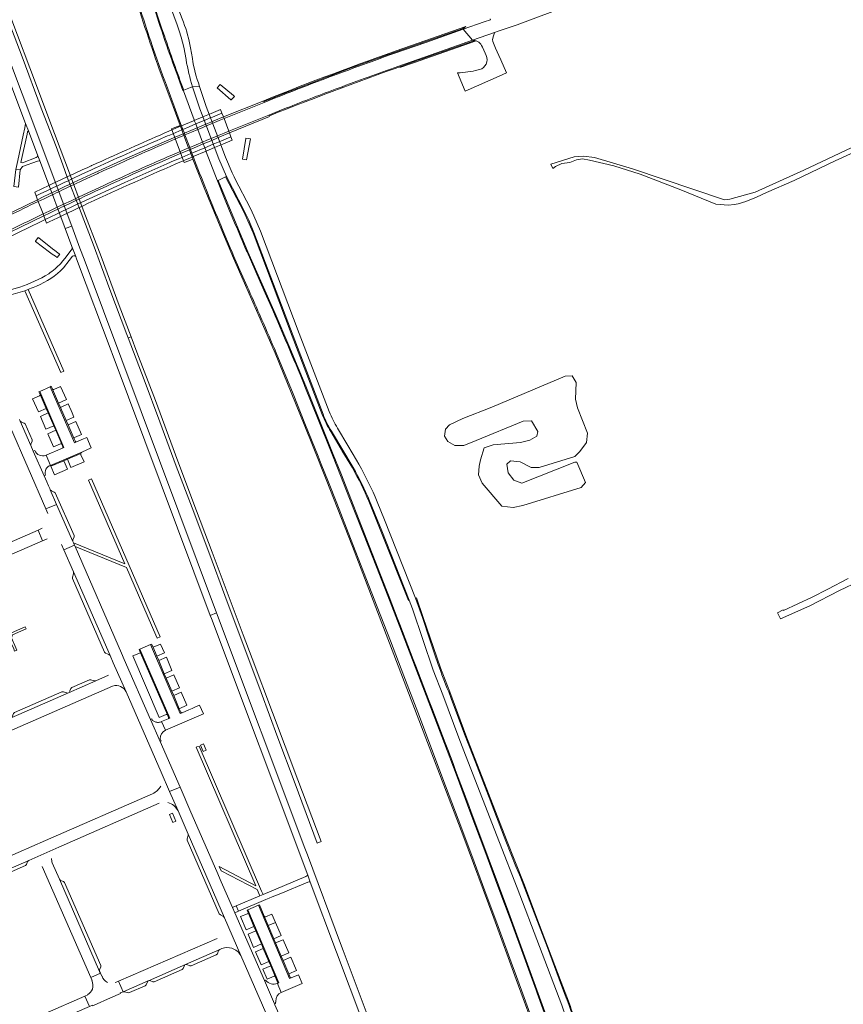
# Model space of a CAD drawing. Header units: metres. Extents: x 166325 to 190320, y 381923 to 404576.
# Tile 343 of 656: x 175560 to 175992, y 388177 to 388693. Entities that reach past the tile are written whole.
import ezdxf

# ---------------------------------------------------------------- set-up
doc = ezdxf.new("R2010")
doc.units = ezdxf.units.M
for name, color, linetype, lineweight in [('B-WE-OG-WATER_MEER-GV', 8, 'Continuous', 18), ('B-WE-VH-VERHARDING_ASFALT-GV', 8, 'Continuous', 18), ('B-WE-VH-VERHARDING_BETON-GV', 8, 'Continuous', 18), ('B-WE-VH-VERHARDING_BETONSTRAATSTEEN-GV', 8, 'Continuous', 18), ('B-WE-VH-VERHARDING_FUNDERING_ZAND-GV', 8, 'Continuous', 18), ('B-WE-VH-VERHARDING_GESLOTEN-GV', 8, 'Continuous', 18), ('B-WE-VH-VERHARDING_STRAATBAKSTEEN-GV', 8, 'Continuous', 18)]:
    doc.layers.add(name, color=color, linetype=linetype, lineweight=lineweight)

msp = doc.modelspace()

# ---------------------------------------------------------------- linework, layer by layer
at = {"layer": 'B-WE-OG-WATER_MEER-GV', "flags": 128}
msp.add_lwpolyline([(175857.062, 388471.479), (175857.629, 388476.368), (175852.456, 388489.618), (175851.393, 388494.153), (175851.677, 388503.009), (175849.551, 388506.41), (175845.938, 388506.269), (175807.393, 388489.972), (175792.301, 388483.95), (175785.216, 388480.69), (175783.232, 388478.494), (175782.665, 388474.739), (175784.436, 388471.975), (175788.05, 388469.921), (175792.726, 388469.921), (175799.316, 388472.471), (175823.831, 388482.674), (175828.224, 388482.745), (175831.554, 388477.148), (175831.058, 388474.739), (175827.374, 388472.613), (175822.556, 388471.479), (175808.243, 388470.275), (175803.425, 388468.716), (175801.512, 388462.339), (175800.731, 388458.949), (175800.516, 388454.483), (175802.433, 388450.011), (175812.778, 388437.966), (175818.588, 388437.399), (175823.76, 388438.32), (175854.298, 388447.814), (175856.637, 388450.365), (175852.031, 388461.064), (175851.087, 388461.035), (175823.264, 388450.152), (175818.942, 388451.64), (175815.966, 388455.537), (175815.258, 388460.072), (175817.171, 388461.772), (175822.343, 388461.206), (175828.082, 388458.262), (175832.204, 388458.305), (175850.968, 388464.111), (175853.59, 388466.732)], close=True, dxfattribs=at)
at = {"layer": 'B-WE-VH-VERHARDING_ASFALT-GV', "flags": 128}
for points in [[(175508.218, 388795.05), (175487.777, 388849.533), (175484.147, 388848.17), (175488.813, 388835.768), (175490.007, 388832.593), (175562.883, 388638.893), (175564.349, 388634.995), (175569.264, 388621.934), (175570.262, 388619.281), (175573.223, 388611.41), (175583.647, 388583.703), (175587.037, 388584.974)], [(175563.597, 388633.378), (175563.851, 388634.554), (175564.349, 388634.995), (175562.883, 388638.893), (175562.416, 388636.702), (175561.563, 388632.703), (175558.744, 388619.475), (175557.741, 388614.771), (175560.095, 388614.51), (175561.245, 388616.275), (175569.133, 388619.065), (175569.996, 388619.37), (175570.262, 388619.281), (175569.264, 388621.934), (175568.967, 388621.334), (175568.383, 388621.097), (175561.191, 388618.178), (175560.371, 388618.468)], [(175593.518, 388567.691), (175591.39, 388573.371), (175587.037, 388584.974), (175583.647, 388583.703), (175587.168, 388574.343), (175589.13, 388569.117), (175589.437, 388568.297), (175590.138, 388566.425), (175607.702, 388519.548), (175608.25, 388518.087), (175659.762, 388380.605), (175663.083, 388382.015)], [(175575.804, 388500.702), (175570.241, 388498.22), (175582.993, 388468.835), (175582.141, 388468.475), (175582.131, 388468.471), (175578.533, 388466.902), (175576.975, 388466.223), (175576.526, 388466.027), (175573.566, 388464.736), (175575.905, 388459.423), (175592.285, 388466.42), (175597.326, 388468.574), (175594.952, 388474.078), (175593.225, 388473.321), (175589.578, 388471.724), (175588.561, 388471.306)], [(175586.739, 388488.186), (175585.219, 388491.669), (175581.154, 388489.888), (175584.153, 388483.034), (175588.209, 388484.817), (175587.259, 388486.995)], [(175574.684, 388486.953), (175570.598, 388485.143), (175573.553, 388478.351), (175577.659, 388480.125)], [(175582.934, 388461.862), (175576.105, 388458.949), (175577.979, 388454.499), (175584.767, 388457.468)], [(175587.958, 388418.746), (175588.461, 388417.596), (175588.827, 388416.756), (175615.785, 388405.736), (175631.205, 388370.328), (175631.904, 388368.724), (175633.497, 388369.454), (175597.373, 388452.386), (175595.792, 388451.643), (175614.89, 388407.774)], [(175504.884, 388390.696), (175518.952, 388396.856), (175571.812, 388419.899), (175569.388, 388425.385), (175403.918, 388353.18), (175400.559, 388351.711), (175402.906, 388346.211), (175403.78, 388346.598), (175444.821, 388364.535), (175459.96, 388371.117)], [(175614.654, 388357.55), (175613.213, 388360.823), (175588.827, 388416.756), (175588.461, 388417.596), (175582.926, 388415.063), (175588.01, 388403.5), (175607.152, 388359.536), (175608.762, 388355.839), (175615.652, 388340.486), (175634.009, 388298.283), (175638.271, 388288.154), (175643.885, 388290.53), (175633.455, 388314.445), (175628.378, 388326.085)], [(175663.083, 388382.015), (175659.762, 388380.605), (175660.352, 388379.031), (175710.844, 388244.27), (175712.184, 388240.693), (175739.766, 388167.08), (175743.136, 388168.343), (175729.516, 388204.698), (175728.114, 388208.441), (175710.679, 388254.975), (175709.392, 388258.412)], [(175628.4, 388365.367), (175622.84, 388363.02), (175638.457, 388326.741), (175637.576, 388326.375), (175634.212, 388324.914), (175636.199, 388320.365), (175656.105, 388328.931), (175654.135, 388333.541), (175651.728, 388332.5), (175650.169, 388331.825), (175648.555, 388331.127), (175644.97, 388329.577), (175643.956, 388329.117)], [(175629.701, 388363.917), (175631.694, 388359.267), (175635.696, 388361.019), (175633.714, 388365.577)], [(175636.714, 388358.662), (175632.677, 388356.972), (175635.636, 388350.07), (175639.623, 388351.804)], [(175640.627, 388349.5), (175636.617, 388347.781), (175639.564, 388340.906), (175643.615, 388342.619)], [(175644.538, 388340.339), (175640.547, 388338.612), (175643.507, 388331.705), (175647.522, 388333.467)], [(175664.432, 388248.886), (175665.465, 388246.522), (175684.397, 388236.69), (175685.828, 388233.468), (175687.438, 388234.143), (175686.658, 388235.956), (175653.897, 388312.08), (175652.76, 388311.669), (175652.283, 388311.456), (175683.564, 388238.773)], [(175672.65, 388224.489), (175671.378, 388227.41), (175665.531, 388240.838), (175663.222, 388246.141), (175649.627, 388277.366), (175643.885, 388290.53), (175638.271, 388288.154), (175642.833, 388278.029), (175648.13, 388265.839), (175667.278, 388221.927), (175675.705, 388202.19), (175694.357, 388159.65), (175698.897, 388149.336), (175704.407, 388151.615), (175700.362, 388160.875), (175699.833, 388162.091), (175698.909, 388164.221), (175697.775, 388166.831), (175693.637, 388176.291), (175693.454, 388176.711), (175688.134, 388188.929)], [(175673.275, 388228.253), (175671.378, 388227.41), (175672.65, 388224.489), (175674.524, 388225.33)], [(175685.005, 388228.527), (175679.512, 388226.13), (175695.79, 388187.733), (175695.001, 388187.358), (175696.897, 388182.738), (175707.935, 388187.445), (175705.957, 388191.993), (175702.179, 388190.382), (175701.317, 388190.014)], [(175693.985, 388219.523), (175690.119, 388217.884), (175693.067, 388210.944), (175696.98, 388212.643)], [(175683.619, 388215.073), (175679.545, 388213.301), (175682.482, 388206.408), (175686.546, 388208.177)], [(175697.974, 388210.356), (175694.017, 388208.708), (175696.972, 388201.752), (175700.959, 388203.49)], [(175687.524, 388205.874), (175683.473, 388204.084), (175686.412, 388197.185), (175690.467, 388198.942)], [(175701.964, 388201.178), (175697.94, 388199.475), (175700.893, 388192.523), (175704.956, 388194.296)]]:
    msp.add_lwpolyline(points, close=True, dxfattribs=at)
for points in [[(175626.513, 388732.33), (175632.854, 388715.283), (175637.573, 388703.399), (175642.375, 388690.758), (175643.491, 388687.512), (175644.501, 388684.232), (175645.225, 388681.608), (175645.881, 388678.965), (175647.03, 388672.43)], [(175645.678, 388692.05), (175641.188, 388703.883), (175640.812, 388704.888), (175636.747, 388714.918)], [(175806.774, 388693.408), (175803.464, 388692.23), (175792.463, 388688.355), (175797.312, 388682.642), (175808.783, 388686.747), (175810.821, 388687.436), (175820.688, 388690.77), (175849.274, 388701.389)], [(175758.15, 388668.875), (175775.618, 388675.013), (175797.312, 388682.642), (175792.463, 388688.355), (175772.768, 388681.475), (175755.997, 388675.594)], [(175629.247, 388679.893), (175629.832, 388678.236), (175634.887, 388663.918), (175635.527, 388662.17), (175636.172, 388660.424), (175636.694, 388659.021), (175643.646, 388640.266), (175644.53, 388637.995), (175644.656, 388637.662), (175645.358, 388635.81), (175646.14, 388633.745), (175646.456, 388632.913), (175648.951, 388626.327), (175655.69, 388629.171), (175653.185, 388635.757), (175652.87, 388636.586), (175652.084, 388638.652), (175651.376, 388640.523), (175651.257, 388640.83), (175651.235, 388640.892), (175645.625, 388656.002), (175645.341, 388656.297), (175642.934, 388662.981), (175642.648, 388663.726)], [(175650.332, 388673.074), (175649.407, 388678.663)], [(175722.202, 388487.658), (175706.459, 388528.708), (175686.095, 388582.409), (175682.679, 388590.507), (175680.928, 388594.245), (175672.688, 388610.063), (175672.264, 388610.94), (175671.24, 388613.06), (175667.763, 388621.211), (175663.679, 388631.936), (175657.651, 388647.855), (175654.159, 388658.387), (175650.446, 388658.146), (175654.278, 388646.597), (175655.477, 388643.382), (175664.208, 388620.293), (175668.174, 388611.034), (175677.677, 388592.685), (175679.889, 388588.07), (175682.56, 388581.692), (175703.161, 388527.398), (175718.915, 388486.289)], [(175650.446, 388658.146), (175654.159, 388658.387)], [(175693.427, 388652.13), (175688.07, 388649.979), (175666.945, 388641.465), (175669.445, 388634.87), (175690.462, 388643.367), (175695.905, 388645.538), (175699.73, 388647.064)], [(175639.62, 388622.333), (175640.843, 388622.861), (175642.052, 388623.381), (175645.22, 388624.738), (175648.392, 388626.09), (175648.671, 388626.208), (175648.951, 388626.327), (175652.318, 388627.752), (175655.69, 388629.171), (175657.92, 388630.105), (175660.153, 388631.036), (175661.457, 388631.577), (175662.763, 388632.119), (175663.606, 388632.468), (175664.45, 388632.817), (175666.946, 388633.845), (175669.445, 388634.87), (175666.945, 388641.465), (175664.453, 388640.441), (175661.963, 388639.414), (175661.122, 388639.066), (175660.282, 388638.718), (175658.976, 388638.176), (175657.671, 388637.633), (175655.427, 388636.696), (175653.185, 388635.757), (175649.819, 388634.338), (175646.456, 388632.913), (175646.177, 388632.794), (175645.899, 388632.676), (175642.728, 388631.323), (175639.56, 388629.964), (175638.359, 388629.446), (175637.159, 388628.929)], [(175672.89, 388585.94), (175672.175, 388587.621), (175669.876, 388593.113), (175669.867, 388593.135), (175667.267, 388599.534), (175663.475, 388608.867), (175663.893, 388609.037), (175663.445, 388609.23), (175657.643, 388624.038), (175657.541, 388624.302), (175657.506, 388624.403), (175656.826, 388626.182), (175656.066, 388628.181), (175655.69, 388629.171), (175648.951, 388626.327), (175649.328, 388625.333), (175650.084, 388623.337), (175650.77, 388621.528), (175650.791, 388621.471), (175650.9, 388621.184), (175651.501, 388619.616)], [(175600.954, 388612.786), (175600.681, 388612.663), (175600.408, 388612.54), (175596.968, 388610.937), (175592.67, 388608.934), (175588.376, 388606.925), (175586.296, 388605.948), (175584.218, 388604.97), (175582.238, 388604.036), (175580.259, 388603.1), (175578.943, 388602.476), (175577.628, 388601.853), (175576.531, 388601.332), (175575.435, 388600.811), (175572.557, 388599.44), (175569.53, 388597.993), (175572.05, 388591.397), (175575.304, 388592.954), (175577.935, 388594.21), (175579.021, 388594.727), (175580.109, 388595.245), (175581.42, 388595.868), (175582.732, 388596.491), (175586.7, 388598.368), (175588.792, 388599.354), (175590.885, 388600.34), (175597.356, 388603.373), (175603.836, 388606.39)], [(175658.644, 388601.588), (175659.03, 388600.63)], [(175572.05, 388591.397), (175569.53, 388597.993)], [(175587.077, 388572.83), (175586.827, 388572.492), (175586.096, 388571.505), (175583.535, 388568.256), (175582.261, 388566.644), (175581.328, 388565.464)], [(175589.13, 388569.117), (175587.168, 388574.343)], [(175692.853, 388540.048), (175692.506, 388540.829), (175689.188, 388548.323), (175685.876, 388555.821), (175679.022, 388571.467), (175678.642, 388572.38)], [(175582.722, 388563.056), (175585.731, 388567.022)], [(175585.731, 388567.022), (175587.513, 388569.216)], [(175562.491, 388551.145), (175581.277, 388508.119), (175582.861, 388508.859), (175564.175, 388551.75)], [(175686.327, 388536.973), (175686.817, 388535.875)], [(175694.272, 388518.532), (175703.145, 388496.94), (175709.423, 388481.416), (175716.261, 388464.324), (175717.959, 388460.097), (175721.722, 388450.6), (175726.06, 388439.511), (175733.315, 388421.057), (175740.121, 388403.627), (175747.325, 388385.158), (175754.228, 388367.401), (175761.271, 388348.998), (175768.646, 388329.811), (175775.826, 388310.873), (175781.829, 388294.918), (175789.851, 388273.649), (175796.93, 388254.586), (175803.856, 388236.01), (175810.792, 388217.336), (175817.61, 388198.632), (175820.353, 388191.081), (175824.366, 388180.037), (175831.184, 388161.153)], [(175576.939, 388499.521), (175580.168, 388492.141), (175584.233, 388493.927), (175581.214, 388500.844)], [(175581.214, 388500.844), (175577.585, 388499.263)], [(175837.879, 388163.995), (175831.187, 388182.345), (175830.659, 388183.861), (175827.333, 388193.052), (175824.368, 388201.227), (175817.523, 388219.952), (175810.652, 388238.554), (175803.707, 388257.14), (175796.474, 388276.579), (175788.684, 388297.279), (175782.598, 388313.416), (175775.287, 388332.69), (175768.045, 388351.477), (175760.937, 388370.103), (175754.081, 388387.789), (175746.873, 388406.252), (175740.123, 388423.518), (175732.786, 388442.114), (175726.514, 388458.073), (175723.117, 388466.608), (175716.349, 388483.542), (175709.347, 388500.896), (175708.926, 388501.937)], [(175570.201, 388495.996), (175566.56, 388494.423), (175569.58, 388487.482), (175573.671, 388489.279), (175570.466, 388496.635)], [(175554.95, 388479.259), (175573.551, 388436.536), (175579.131, 388438.916), (175575.793, 388446.573), (175575.498, 388447.249), (175574.842, 388448.754), (175573.961, 388450.775), (175572.597, 388453.903), (175566.91, 388466.947), (175565.668, 388469.797), (175560.061, 388482.664), (175559.61, 388483.514)], [(175589.207, 388482.532), (175585.158, 388480.735), (175588.374, 388473.386)], [(175588.6, 388474.021), (175592.238, 388475.587), (175589.207, 388482.532)], [(175578.642, 388477.869), (175574.549, 388476.063), (175577.555, 388469.153), (175581.196, 388470.782)], [(175581.84, 388470.528), (175578.642, 388477.869)], [(175723.3, 388477.408), (175734.646, 388458.338)], [(175737.734, 388460.017), (175736.454, 388462.225), (175731.834, 388469.868), (175726.559, 388478.878)], [(175591.894, 388465.716), (175584.754, 388462.612), (175586.613, 388458.276), (175593.587, 388461.327), (175591.895, 388464.993)], [(175743.287, 388440.773), (175749.715, 388424.989), (175764.079, 388388.72), (175765.756, 388384.038), (175776.716, 388351.867), (175781.727, 388339.054), (175790.077, 388316.324), (175793.7, 388307.223), (175811.423, 388261.429), (175820.809, 388237.727), (175844.202, 388176.125), (175846.478, 388169.356), (175846.986, 388167.951), (175847.465, 388166.536), (175847.935, 388165.042), (175848.372, 388163.538), (175849.664, 388159.345), (175852.924, 388160.523), (175850.795, 388167.539), (175850.092, 388169.683), (175848.053, 388175.903)], [(175779.321, 388354.873), (175777.573, 388360.032), (175774.821, 388368.398), (175770.996, 388379.519), (175767.487, 388389.664), (175751.125, 388430.813), (175747.271, 388440.336)], [(175623.166, 388361.104), (175619.06, 388359.421), (175632.925, 388327.13), (175636.565, 388328.708)], [(175637.233, 388328.435), (175623.166, 388361.104)], [(175615.652, 388340.486), (175608.762, 388355.839)], [(175606.387, 388349.215), (175599.779, 388346.287), (175585.355, 388339.966), (175585.31, 388339.947), (175555.251, 388326.809), (175552.054, 388325.406), (175554.491, 388319.929), (175608.529, 388343.531)], [(175642.833, 388278.029), (175638.271, 388288.154), (175634.009, 388298.283)], [(175629.506, 388287.066), (175573.379, 388262.471), (175523.01, 388240.466), (175473.957, 388218.972), (175461.019, 388213.376), (175460.793, 388213.281), (175463.263, 388207.785), (175482.232, 388216.103), (175504.11, 388225.687), (175523.159, 388233.986), (175527.765, 388236.002), (175538.968, 388240.926), (175542.632, 388242.523), (175564.5, 388252.079)], [(175564.5, 388252.079), (175580.245, 388258.944), (175632.851, 388282.008)], [(175580.245, 388258.944), (175564.5, 388252.079)], [(175580.64, 388242.131), (175576.842, 388250.828)], [(175571.635, 388248.908), (175597.074, 388190.615), (175602.128, 388192.818), (175601.692, 388193.802), (175580.64, 388242.131)], [(175712.184, 388240.693), (175710.844, 388244.27)], [(175709.953, 388243.585), (175687.438, 388234.143), (175685.828, 388233.468), (175673.275, 388228.253), (175674.524, 388225.33), (175688.964, 388231.454), (175690.631, 388232.193), (175692.199, 388232.845), (175696.708, 388234.723), (175710.9, 388240.634)], [(175679.306, 388224.069), (175675.61, 388222.536), (175678.571, 388215.587), (175682.658, 388217.335), (175679.551, 388224.654)], [(175675.705, 388202.19), (175667.278, 388221.927)], [(175663.411, 388211.131), (175611.678, 388188.579), (175614.098, 388183.131), (175627.229, 388188.846), (175627.363, 388188.905), (175646.679, 388197.363), (175646.718, 388197.38), (175664.783, 388205.288)], [(175664.783, 388205.288), (175665.887, 388205.728)], [(175691.434, 388196.665), (175687.386, 388194.899), (175689.594, 388189.718), (175693.209, 388191.264)], [(175693.834, 388191.012), (175691.434, 388196.665)], [(175553.525, 388156.608), (175554.758, 388157.147), (175573.245, 388165.303), (175573.254, 388165.307), (175596.354, 388175.407), (175593.956, 388180.852), (175552.292, 388162.557), (175535.697, 388155.346), (175490.929, 388135.786), (175491.65, 388132.713), (175492.635, 388128.517)]]:
    msp.add_lwpolyline(points, dxfattribs=at)
at = {"layer": 'B-WE-VH-VERHARDING_ASFALT-GV'}
for points in [[(175649.407, 388678.663, 0.0466431), (175645.678, 388692.05)], [(175647.03, 388672.43, 0.0317489), (175650.446, 388658.146)], [(175654.159, 388658.387, -0.0516046), (175650.332, 388673.074)], [(175724.317, 388664.059, 0.0047159), (175693.427, 388652.13)], [(175637.159, 388628.929, 0.0057913), (175600.954, 388612.786)], [(175603.836, 388606.39, -0.0058235), (175639.62, 388622.333)], [(175651.501, 388619.616, 0.0018481), (175658.644, 388601.588)], [(175587.168, 388574.343, -0.1487034), (175587.077, 388572.83)], [(175581.328, 388565.464, -0.0509141), (175574.968, 388560.055)], [(175587.513, 388569.216, -0.4032499), (175589.13, 388569.117)], [(175574.968, 388560.055, -0.0622106), (175559.766, 388553.037)], [(175568.556, 388553.592, 0.1079999), (175582.722, 388563.056)], [(175559.766, 388553.037, -0.1325567), (175544.996, 388551.593)], [(175552.426, 388548.62, 0.0423745), (175562.491, 388551.145)], [(175562.491, 388551.145, 0.007593), (175564.175, 388551.75)], [(175564.175, 388551.75, 0.0056309), (175564.949, 388552.047)], [(175564.949, 388552.047, 0.0161291), (175568.556, 388553.592)], [(175679.921, 388551.507, -0.0024295), (175686.327, 388536.973)], [(175708.926, 388501.937, 0.0033477), (175700.451, 388522.474)], [(175577.585, 388499.263, -0.3998931), (175576.939, 388499.521)], [(175570.466, 388496.635, -0.3925777), (175570.201, 388495.996)], [(175726.559, 388478.878, -0.0499596), (175722.202, 388487.658)], [(175588.374, 388473.386, -0.3833384), (175588.6, 388474.021)], [(175581.196, 388470.782, -0.3950064), (175581.84, 388470.528)], [(175591.895, 388464.993, -0.1997653), (175591.894, 388465.716)], [(175747.271, 388440.336, 0.0332272), (175737.734, 388460.017)], [(175784.822, 388340.551, -0.0139313), (175779.321, 388354.873)], [(175608.529, 388343.531, -0.3871124), (175615.652, 388340.486)], [(175636.565, 388328.708, -0.3867572), (175637.233, 388328.435)], [(175633.738, 388291.087, -0.173635), (175629.506, 388287.066)], [(175637.502, 388282.358, -0.2310271), (175642.833, 388278.029)], [(175576.842, 388250.828, -0.0877783), (175576.462, 388253.083)], [(175710.844, 388244.27, -0.1141329), (175709.953, 388243.585)], [(175710.9, 388240.634, -0.0803348), (175712.184, 388240.693)], [(175679.551, 388224.654, -0.3349338), (175679.306, 388224.069)], [(175665.887, 388205.728, -0.1691174), (175671.12, 388205.901)], [(175671.12, 388205.901, -0.1918781), (175675.705, 388202.19)], [(175693.209, 388191.264, -0.400111), (175693.834, 388191.012)]]:
    msp.add_lwpolyline(points, format="xyb", dxfattribs=at)
at = {"layer": 'B-WE-VH-VERHARDING_BETON-GV', "flags": 128}
for points in [[(175664.921, 388659.459), (175663.436, 388657.699), (175670.609, 388651.403), (175670.762, 388651.269), (175672.398, 388653.133), (175671.861, 388653.587)], [(175680.87, 388630.818), (175678.465, 388631.203), (175678.414, 388631.103), (175676.613, 388620.189), (175678.752, 388619.821)], [(175560.095, 388614.51), (175557.741, 388614.771), (175556.716, 388605.852), (175559.172, 388605.566)], [(175569.765, 388578.82), (175569.533, 388579.004), (175567.999, 388577.05), (175568.052, 388577.009), (175575.406, 388571.309), (175575.431, 388571.29), (175576.807, 388570.354), (175578.486, 388569.212), (175579.381, 388568.603), (175580.762, 388570.317), (175580.457, 388570.55), (175579.793, 388571.033), (175578.234, 388572.183), (175576.915, 388573.157)], [(175656.207, 388313.264), (175654.656, 388312.469), (175656.057, 388309.214), (175657.617, 388309.975)], [(175639.853, 388276.856), (175638.283, 388276.124), (175640.09, 388271.966), (175641.63, 388272.618)]]:
    msp.add_lwpolyline(points, close=True, dxfattribs=at)
for points in [[(175645.899, 388632.676), (175646.177, 388632.794), (175646.456, 388632.913), (175649.819, 388634.338), (175653.185, 388635.757), (175655.427, 388636.696), (175657.671, 388637.633), (175658.976, 388638.176), (175660.282, 388638.718), (175661.122, 388639.066), (175661.963, 388639.414), (175664.453, 388640.441), (175666.945, 388641.465), (175666.603, 388642.384), (175661.634, 388640.286), (175659.958, 388639.579), (175657.353, 388638.479), (175652.87, 388636.586), (175646.14, 388633.745), (175645.583, 388633.51), (175639.232, 388630.829), (175636.827, 388629.813), (175632.452, 388627.966), (175614.7, 388620.228), (175597.112, 388612.126), (175592.557, 388610.011), (175588.009, 388607.886), (175585.932, 388606.909), (175583.857, 388605.93), (175579.902, 388604.054), (175578.587, 388603.427), (175577.273, 388602.799), (175576.176, 388602.274), (175575.08, 388601.75), (175572.124, 388600.328), (175569.181, 388598.905), (175569.53, 388597.993), (175572.557, 388599.44), (175575.435, 388600.811), (175576.531, 388601.332), (175577.628, 388601.853), (175578.943, 388602.476), (175580.259, 388603.1), (175582.238, 388604.036), (175584.218, 388604.97), (175586.296, 388605.948), (175588.376, 388606.925), (175592.67, 388608.934), (175596.968, 388610.937), (175600.408, 388612.54), (175600.681, 388612.663), (175600.954, 388612.786)], [(175632.452, 388627.966), (175636.827, 388629.813), (175639.232, 388630.829), (175645.583, 388633.51), (175646.14, 388633.745), (175652.87, 388636.586), (175657.353, 388638.479), (175659.958, 388639.579), (175661.634, 388640.286), (175666.603, 388642.384), (175665.861, 388644.375), (175663.363, 388643.348), (175660.868, 388642.317), (175660.028, 388641.969), (175659.19, 388641.621), (175657.884, 388641.077), (175656.579, 388640.534), (175654.33, 388639.594), (175652.084, 388638.652), (175648.719, 388637.234), (175645.358, 388635.81), (175645.079, 388635.691), (175644.802, 388635.573), (175641.631, 388634.22), (175638.463, 388632.862), (175637.265, 388632.346), (175636.069, 388631.83)], [(175636.069, 388631.83), (175637.265, 388632.346), (175638.463, 388632.862), (175641.631, 388634.22), (175644.802, 388635.573), (175645.079, 388635.691), (175645.358, 388635.81), (175648.719, 388637.234), (175652.084, 388638.652), (175654.33, 388639.594), (175656.579, 388640.534), (175657.884, 388641.077), (175659.19, 388641.621), (175660.028, 388641.969), (175660.868, 388642.317), (175663.363, 388643.348), (175665.861, 388644.375), (175665.164, 388646.245), (175660.171, 388644.173), (175658.493, 388643.476), (175655.881, 388642.392), (175651.376, 388640.523), (175650.96, 388640.35), (175644.656, 388637.662), (175644.101, 388637.425), (175635.584, 388633.821)], [(175641.721, 388617.668), (175650.21, 388621.288), (175650.77, 388621.528), (175657.506, 388624.403), (175661.957, 388626.239), (175664.568, 388627.316), (175666.26, 388628.014), (175671.291, 388630.089), (175670.561, 388631.98), (175665.561, 388629.87), (175663.876, 388629.158), (175661.273, 388628.059), (175656.826, 388626.182), (175650.084, 388623.337), (175649.524, 388623.1), (175643.173, 388620.42), (175640.743, 388619.394), (175636.92, 388617.78), (175614.854, 388607.913), (175591.98, 388597.466), (175589.88, 388596.478), (175587.782, 388595.489), (175583.811, 388593.606), (175582.501, 388592.982), (175581.193, 388592.358), (175580.11, 388591.84), (175579.029, 388591.322), (175576.092, 388589.91), (175573.159, 388588.494), (175573.875, 388586.62), (175575.161, 388587.243), (175579.74, 388589.445), (175581.9, 388590.478), (175583.207, 388591.101), (175584.516, 388591.723), (175588.491, 388593.606), (175590.592, 388594.596), (175592.696, 388595.585)], [(175636.021, 388619.71), (175639.993, 388621.389), (175642.418, 388622.413), (175648.768, 388625.097), (175649.328, 388625.333), (175656.066, 388628.181), (175660.519, 388630.063), (175663.122, 388631.163), (175664.806, 388631.874), (175669.789, 388633.98), (175669.445, 388634.87), (175666.946, 388633.845), (175664.45, 388632.817), (175663.606, 388632.468), (175662.763, 388632.119), (175661.457, 388631.577), (175660.153, 388631.036), (175657.92, 388630.105), (175655.69, 388629.171), (175652.318, 388627.752), (175648.951, 388626.327), (175648.671, 388626.208), (175648.392, 388626.09), (175645.22, 388624.738), (175642.052, 388623.381), (175640.843, 388622.861), (175639.62, 388622.333)], [(175636.92, 388617.78), (175640.743, 388619.394), (175643.173, 388620.42), (175649.524, 388623.1), (175650.084, 388623.337), (175656.826, 388626.182), (175661.273, 388628.059), (175663.876, 388629.158), (175665.561, 388629.87), (175670.561, 388631.98), (175669.789, 388633.98), (175664.806, 388631.874), (175663.122, 388631.163), (175660.519, 388630.063), (175656.066, 388628.181), (175649.328, 388625.333), (175648.768, 388625.097), (175642.418, 388622.413), (175639.993, 388621.389), (175636.021, 388619.71)], [(175637.159, 388628.929), (175638.359, 388629.446), (175639.56, 388629.964), (175642.728, 388631.323), (175645.899, 388632.676)], [(175599.774, 388615.686), (175599.616, 388615.615), (175599.459, 388615.544), (175597.411, 388614.591), (175592.332, 388612.227), (175587.259, 388609.854), (175585.186, 388608.88), (175583.114, 388607.905), (175579.159, 388606.038), (175577.842, 388605.413), (175576.525, 388604.79), (175575.425, 388604.266), (175574.325, 388603.744), (175570.522, 388601.931), (175568.411, 388600.921), (175569.181, 388598.905), (175572.124, 388600.328), (175575.08, 388601.75), (175576.176, 388602.274), (175577.273, 388602.799), (175578.587, 388603.427), (175579.902, 388604.054), (175583.857, 388605.93), (175585.932, 388606.909), (175588.009, 388607.886), (175592.557, 388610.011), (175597.112, 388612.126), (175614.7, 388620.228), (175632.452, 388627.966)], [(175591.229, 388599.435), (175589.133, 388598.452), (175587.039, 388597.467), (175583.069, 388595.591), (175581.757, 388594.968), (175580.447, 388594.346), (175579.361, 388593.829), (175578.276, 388593.312), (175575.348, 388591.911), (175572.395, 388590.493), (175573.159, 388588.494), (175576.092, 388589.91), (175579.029, 388591.322), (175580.11, 388591.84), (175581.193, 388592.358), (175582.501, 388592.982), (175583.811, 388593.606), (175587.782, 388595.489), (175589.88, 388596.478), (175591.98, 388597.466), (175614.854, 388607.913), (175636.92, 388617.78)], [(175600.219, 388618.017), (175597.687, 388616.867), (175597.513, 388616.788), (175597.341, 388616.71), (175595.144, 388615.71), (175592.948, 388614.709), (175590.864, 388613.759), (175590.219, 388613.464), (175587.494, 388612.212), (175587.012, 388611.989), (175586.531, 388611.767), (175582.387, 388609.838), (175578.434, 388607.977), (175577.114, 388607.351), (175575.797, 388606.724), (175574.695, 388606.197), (175573.595, 388605.67)], [(175567.689, 388602.812), (175568.411, 388600.921), (175570.522, 388601.931), (175574.325, 388603.744), (175575.425, 388604.266), (175576.525, 388604.79), (175577.842, 388605.413), (175579.159, 388606.038), (175583.114, 388607.905), (175585.186, 388608.88), (175587.259, 388609.854), (175592.332, 388612.227), (175597.411, 388614.591), (175599.459, 388615.544), (175599.616, 388615.615), (175599.774, 388615.686)], [(175603.836, 388606.39), (175597.356, 388603.373), (175590.885, 388600.34), (175588.792, 388599.354), (175586.7, 388598.368), (175582.732, 388596.491), (175581.42, 388595.868), (175580.109, 388595.245), (175579.021, 388594.727), (175577.935, 388594.21), (175575.304, 388592.954), (175572.05, 388591.397), (175572.395, 388590.493), (175575.348, 388591.911), (175578.276, 388593.312), (175579.361, 388593.829), (175580.447, 388594.346), (175581.757, 388594.968), (175583.069, 388595.591), (175587.039, 388597.467), (175589.133, 388598.452), (175591.229, 388599.435)]]:
    msp.add_lwpolyline(points, dxfattribs=at)
at = {"layer": 'B-WE-VH-VERHARDING_BETON-GV'}
for points in [[(175635.584, 388633.821, 0.0027553), (175600.219, 388618.017)], [(175636.069, 388631.83, 0.0055313), (175599.774, 388615.686)], [(175591.229, 388599.435, -0.0063711), (175636.021, 388619.71)], [(175592.696, 388595.585, -0.0076159), (175641.721, 388617.668)], [(175573.595, 388605.67, 0.0016375), (175567.689, 388602.812)]]:
    msp.add_lwpolyline(points, format="xyb", dxfattribs=at)
at = {"layer": 'B-WE-VH-VERHARDING_BETONSTRAATSTEEN-GV'}
for points in [[(175635.664, 388684.956, -0.0326904), (175619.023, 388744.401)], [(175619.388, 388708.765, 0.0130654), (175633.983, 388664.654)], [(175629.902, 388700.941, 0.0027556), (175635.757, 388683.056)], [(175629.247, 388679.893, -0.0014092), (175623.362, 388697.798)], [(175645.815, 388656.405, -0.0095833), (175635.664, 388684.956)], [(175636.14, 388682.039, 0.0051604), (175642.648, 388663.726)], [(175761.3, 388678.44, 0.0106423), (175687.757, 388650.888)], [(175761.363, 388678.013, 0.0106895), (175687.91, 388650.46)], [(175724.317, 388664.059, -0.0038392), (175755.997, 388675.594)], [(175804.547, 388674.591, -0.4573457), (175801.051, 388667.266)], [(175690.731, 388642.93, -0.0105557), (175766.293, 388671.197)], [(175758.15, 388668.875, 0.0045985), (175726.92, 388657.496)], [(175800.29, 388667.058, -0.0641089), (175789.453, 388665.544)], [(175726.92, 388657.496, 0.0057526), (175699.73, 388647.064)], [(175538.515, 388582.894, -0.0032541), (175569.53, 388597.993)], [(175666.127, 388583.338, -0.0013415), (175659.03, 388600.63)], [(175572.05, 388591.397, 0.0021926), (175549.691, 388580.554)], [(175672.89, 388585.94, 0.0053484), (175678.642, 388572.38)], [(175692.853, 388540.048, -0.0024362), (175699.989, 388523.52)], [(175694.272, 388518.532, 0.0042986), (175686.817, 388535.875)], [(175718.525, 388486.126, 0.049036), (175722.982, 388477.195)], [(175723.3, 388477.408, -0.0417801), (175718.915, 388486.289)], [(175589.578, 388471.724, -0.3985191), (175588.998, 388471.959)], [(175573.566, 388464.736, -0.4073619), (175567.647, 388467.261)], [(175582.418, 388469.201, -0.408317), (175582.141, 388468.475)], [(175591.894, 388465.716, -0.1965459), (175592.404, 388466.239)], [(175573.32, 388454.242, -0.4244227), (175575.905, 388459.423)], [(175734.286, 388458.123, -0.0326056), (175742.912, 388440.578)], [(175743.287, 388440.773, 0.0338237), (175734.646, 388458.338)], [(175796.682, 388277.297, 0.0035859), (175752.187, 388393.997)], [(175585.31, 388339.947, -0.2187851), (175584.46, 388339.993)], [(175637.837, 388327.033, -0.4121179), (175637.576, 388326.375)], [(175644.97, 388329.577, -0.4106509), (175644.306, 388329.842)], [(175632.137, 388324.525, -0.0517459), (175631.265, 388324.674)], [(175633.927, 388324.794, -0.1075593), (175632.137, 388324.525)], [(175634.212, 388324.914, -0.0216471), (175633.927, 388324.794)], [(175633.543, 388315.881, -0.2938332), (175636.199, 388320.365)], [(175688.698, 388222.433, -0.3877059), (175688.065, 388222.686)], [(175646.155, 388196.842, -0.1847239), (175646.679, 388197.363)], [(175646.718, 388197.38, -0.1743877), (175647.414, 388197.4)], [(175597.565, 388188.975, -0.2178081), (175597.876, 388184.508)], [(175605.846, 388188.012, -0.2299047), (175602.971, 388191.352)], [(175626.724, 388188.331, -0.1613869), (175627.229, 388188.846)], [(175627.363, 388188.905, -0.1603599), (175628.08, 388188.928)], [(175695.001, 388187.358, -0.2912191), (175688.736, 388189.128)], [(175695.183, 388187.835, -0.3789849), (175695.001, 388187.358)], [(175702.179, 388190.382, -0.3978812), (175701.732, 388190.549)], [(175597.876, 388184.508, -0.1784464), (175595.443, 388181.69)], [(175694.145, 388178.17, -0.3015845), (175696.897, 388182.738)], [(175845.978, 388181.329, -0.0112835), (175848.053, 388175.903)], [(175851.462, 388166.923, 0.009884), (175847.651, 388178.185)]]:
    msp.add_lwpolyline(points, format="xyb", dxfattribs=at)
at = {"layer": 'B-WE-VH-VERHARDING_BETONSTRAATSTEEN-GV', "flags": 128}
for points in [[(175792.39, 388688.85), (175793.74, 388689.8), (175761.3, 388678.44)], [(175792.463, 388688.355), (175792.39, 388688.85), (175761.363, 388678.013)], [(175761.363, 388678.013), (175792.39, 388688.85)], [(175793.74, 388689.8), (175792.39, 388688.85), (175792.463, 388688.355), (175803.464, 388692.23), (175806.774, 388693.408), (175806.631, 388693.802)], [(175755.997, 388675.594), (175772.768, 388681.475), (175792.463, 388688.355)], [(175808.314, 388681.027), (175807.944, 388681.991), (175807.831, 388682.965), (175808.367, 388684.856), (175808.817, 388686.44), (175808.783, 388686.747), (175797.312, 388682.642), (175798.6, 388682.49), (175799.29, 388682.32), (175799.996, 388682.011), (175800.646, 388681.595), (175801.222, 388681.082), (175801.71, 388680.486), (175802.118, 388679.839), (175802.61, 388678.969), (175802.748, 388678.699), (175804.547, 388674.591)], [(175636.172, 388660.424), (175635.527, 388662.17), (175634.887, 388663.918), (175629.832, 388678.236), (175629.247, 388679.893)], [(175635.757, 388683.056), (175636.14, 388682.039)], [(175798.6, 388682.49), (175797.312, 388682.642), (175775.618, 388675.013), (175758.15, 388668.875)], [(175759.182, 388668.24), (175766.36, 388670.76), (175799.29, 388682.32)], [(175766.293, 388671.197), (175798.6, 388682.49)], [(175799.29, 388682.32), (175798.6, 388682.49), (175766.293, 388671.197)], [(175789.453, 388665.544), (175793.554, 388655.934), (175811.302, 388663.777), (175815.118, 388665.464), (175812.11, 388672.242), (175811.089, 388674.614), (175809.455, 388678.415), (175808.314, 388681.027)], [(175633.983, 388664.654), (175640.221, 388647.861), (175643.924, 388637.893), (175643.976, 388637.755), (175644.101, 388637.425), (175644.802, 388635.573), (175645.583, 388633.51), (175645.899, 388632.676), (175648.392, 388626.09), (175648.951, 388626.327), (175646.456, 388632.913), (175646.14, 388633.745), (175645.358, 388635.81), (175644.656, 388637.662), (175644.53, 388637.995), (175643.646, 388640.266), (175636.694, 388659.021), (175636.172, 388660.424)], [(175642.648, 388663.726), (175642.934, 388662.981), (175645.341, 388656.297), (175645.625, 388656.002), (175645.815, 388656.405)], [(175801.051, 388667.266), (175800.29, 388667.058)], [(175687.757, 388650.888), (175666.603, 388642.384), (175666.945, 388641.465), (175688.07, 388649.979), (175687.91, 388650.46)], [(175687.91, 388650.46), (175688.07, 388649.979), (175693.427, 388652.13)], [(175690.731, 388642.93), (175690.462, 388643.367), (175669.445, 388634.87), (175669.789, 388633.98), (175690.819, 388642.497)], [(175699.73, 388647.064), (175695.905, 388645.538), (175690.462, 388643.367), (175690.731, 388642.93)], [(175651.501, 388619.616), (175650.9, 388621.184), (175650.791, 388621.471), (175650.77, 388621.528), (175650.084, 388623.337), (175649.328, 388625.333), (175648.951, 388626.327), (175648.392, 388626.09), (175648.768, 388625.097), (175649.524, 388623.1), (175650.21, 388621.288), (175650.23, 388621.236), (175650.339, 388620.947), (175650.663, 388620.125), (175656.592, 388605.13), (175665.808, 388582.708), (175671.911, 388568.177), (175685.928, 388536.376), (175693.705, 388518.388), (175708.98, 388480.952), (175713.718, 388469.089), (175720.503, 388452.099), (175734.348, 388416.763), (175792.29, 388265.465), (175808.56, 388221.68), (175820.273, 388189.546), (175831.863, 388157.613)], [(175752.187, 388393.997), (175743.13, 388417.15), (175728.219, 388455.269), (175724.243, 388465.145), (175709.836, 388500.927), (175700.934, 388522.447), (175693.729, 388539.216), (175679.473, 388571.598), (175673.245, 388586.275), (175663.893, 388609.037), (175663.475, 388608.867), (175667.267, 388599.534), (175669.867, 388593.135), (175669.876, 388593.113), (175672.175, 388587.621), (175672.89, 388585.94)], [(175668.174, 388611.034), (175667.776, 388610.833), (175677.291, 388592.481), (175679.512, 388587.887), (175682.168, 388581.54), (175702.74, 388527.263), (175718.525, 388486.126)], [(175718.915, 388486.289), (175703.161, 388527.398), (175682.56, 388581.692), (175679.889, 388588.07), (175677.677, 388592.685), (175668.174, 388611.034)], [(175569.53, 388597.993), (175569.181, 388598.905), (175537.991, 388583.79), (175499.069, 388564.54), (175488.64, 388559.46), (175460.707, 388546.079), (175458.654, 388545.095)], [(175572.395, 388590.493), (175572.05, 388591.397)], [(175539.098, 388571.838), (175542.983, 388573.749), (175560.891, 388582.557), (175561.496, 388582.852), (175562.102, 388583.147), (175565.886, 388584.983), (175569.673, 388586.814), (175571.415, 388587.654), (175573.159, 388588.494), (175572.395, 388590.493), (175542.071, 388575.67), (175500.515, 388555.22), (175463.333, 388537.359)], [(175463.333, 388537.359), (175500.515, 388555.22), (175542.071, 388575.67), (175572.395, 388590.493)], [(175679.921, 388551.507), (175679.252, 388552.909), (175675.971, 388560.384), (175672.709, 388567.869), (175672.18, 388569.047), (175671.194, 388571.367), (175670.209, 388573.688), (175666.509, 388582.435), (175666.127, 388583.338)], [(175699.989, 388523.52), (175700.451, 388522.474)], [(175831.184, 388161.153), (175824.366, 388180.037), (175820.353, 388191.081), (175817.61, 388198.632), (175810.792, 388217.336), (175803.856, 388236.01), (175796.93, 388254.586), (175789.851, 388273.649), (175781.829, 388294.918), (175775.826, 388310.873), (175768.646, 388329.811), (175761.271, 388348.998), (175754.228, 388367.401), (175747.325, 388385.158), (175740.121, 388403.627), (175733.315, 388421.057), (175726.06, 388439.511), (175721.722, 388450.6), (175717.959, 388460.097), (175716.261, 388464.324), (175709.423, 388481.416), (175703.145, 388496.94), (175694.272, 388518.532)], [(175570.241, 388498.22), (175569.851, 388498.046), (175570.466, 388496.635), (175573.671, 388489.279), (175574.684, 388486.953), (175577.659, 388480.125), (175578.642, 388477.869), (175581.84, 388470.528), (175582.418, 388469.201)], [(175582.141, 388468.475), (175582.993, 388468.835), (175570.241, 388498.22)], [(175581.154, 388489.888), (175580.168, 388492.141), (175576.939, 388499.521), (175576.321, 388500.933), (175575.804, 388500.702), (175588.561, 388471.306), (175589.578, 388471.724)], [(175708.926, 388501.937), (175709.347, 388500.896), (175716.349, 388483.542), (175723.117, 388466.608), (175726.514, 388458.073), (175732.786, 388442.114), (175740.123, 388423.518), (175746.873, 388406.252), (175754.081, 388387.789), (175760.937, 388370.103), (175768.045, 388351.477), (175775.287, 388332.69), (175782.598, 388313.416), (175788.684, 388297.279), (175796.474, 388276.579), (175803.707, 388257.14), (175810.652, 388238.554), (175817.523, 388219.952), (175824.368, 388201.227), (175827.333, 388193.052), (175830.659, 388183.861), (175831.187, 388182.345), (175837.879, 388163.995)], [(175588.998, 388471.959), (175588.374, 388473.386), (175585.158, 388480.735), (175584.153, 388483.034), (175581.154, 388489.888)], [(175722.982, 388477.195), (175728.423, 388467.907), (175728.805, 388467.269), (175734.286, 388458.123)], [(175567.647, 388467.261), (175566.91, 388466.947), (175572.597, 388453.903), (175573.32, 388454.242)], [(175575.905, 388459.423), (175573.566, 388464.736)], [(175592.404, 388466.239), (175592.285, 388466.42), (175575.905, 388459.423), (175576.105, 388458.949), (175582.934, 388461.862), (175584.754, 388462.612), (175591.894, 388465.716)], [(175742.912, 388440.578), (175749.311, 388424.827), (175763.701, 388388.566), (175764.079, 388388.72), (175749.715, 388424.989), (175743.287, 388440.773)], [(175579.131, 388438.916), (175573.551, 388436.536), (175574.566, 388434.219)], [(175581.672, 388417.927), (175582.926, 388415.063), (175588.461, 388417.596), (175587.958, 388418.746), (175587.63, 388419.521), (175579.131, 388438.916)], [(175571.612, 388426.381), (175569.388, 388425.385), (175571.812, 388419.899), (175574.117, 388420.879)], [(175780.48, 388353.06), (175771.399, 388379.633), (175767.897, 388389.824), (175767.487, 388389.664), (175770.996, 388379.519), (175774.821, 388368.398), (175777.573, 388360.032), (175779.321, 388354.873)], [(175636.617, 388347.781), (175635.636, 388350.07), (175632.677, 388356.972), (175631.694, 388359.267), (175629.701, 388363.917), (175628.975, 388365.61), (175628.4, 388365.367), (175643.956, 388329.117), (175644.97, 388329.577)], [(175622.84, 388363.02), (175622.418, 388362.842), (175623.166, 388361.104), (175637.233, 388328.435), (175637.837, 388327.033)], [(175637.576, 388326.375), (175638.457, 388326.741), (175622.84, 388363.02)], [(175847.651, 388178.185), (175843.9, 388188.08), (175836.711, 388207.042), (175831.134, 388221.753), (175824.591, 388239.01), (175815.07, 388262.85), (175797.49, 388308.36), (175793.751, 388317.79), (175785.341, 388340.6), (175780.48, 388353.06)], [(175644.306, 388329.842), (175643.507, 388331.705), (175640.547, 388338.612), (175639.564, 388340.906), (175636.617, 388347.781)], [(175585.355, 388339.966), (175599.779, 388346.287)], [(175599.779, 388346.287), (175598.905, 388346.309), (175597.122, 388346.925), (175596.34, 388346.908), (175587.179, 388342.886), (175586.651, 388342.36), (175585.926, 388340.658)], [(175584.46, 388339.993), (175582.666, 388340.619), (175581.898, 388340.56), (175557.092, 388329.739), (175556.55, 388329.217), (175555.807, 388327.45), (175555.251, 388326.809), (175585.31, 388339.947)], [(175784.822, 388340.551), (175786.14, 388337.075), (175793.071, 388318.282), (175797.642, 388306.774), (175802.788, 388293.618), (175806.987, 388282.734), (175807.709, 388280.892), (175814.889, 388262.13), (175820.12, 388248.923), (175822.418, 388243.208), (175829.709, 388224.48), (175834.915, 388210.822), (175836.67, 388206.253), (175844.075, 388186.402), (175845.978, 388181.329)], [(175631.265, 388324.674), (175629.414, 388325.439), (175629.016, 388326.35), (175628.378, 388326.085), (175633.455, 388314.445), (175634.06, 388314.732), (175633.543, 388315.881)], [(175636.199, 388320.365), (175634.212, 388324.914)], [(175800.114, 388268.081), (175796.682, 388277.297)], [(175836.6, 388168.752), (175816.33, 388224.54), (175800.114, 388268.081)], [(175693.067, 388210.944), (175690.119, 388217.884), (175688.065, 388222.686), (175685.518, 388228.751), (175685.005, 388228.527), (175701.317, 388190.014), (175702.179, 388190.382)], [(175679.512, 388226.13), (175679.038, 388225.923), (175679.551, 388224.654), (175682.658, 388217.335), (175683.619, 388215.073), (175686.546, 388208.177), (175687.524, 388205.874), (175690.467, 388198.942), (175691.434, 388196.665), (175693.834, 388191.012), (175695.183, 388187.835)], [(175695.001, 388187.358), (175695.79, 388187.733), (175679.512, 388226.13)], [(175688.065, 388222.686), (175690.119, 388217.884), (175693.985, 388219.523), (175692.078, 388223.905)], [(175692.078, 388223.905), (175688.698, 388222.433)], [(175701.732, 388190.549), (175700.893, 388192.523), (175697.94, 388199.475), (175696.972, 388201.752), (175694.017, 388208.708), (175693.067, 388210.944)], [(175662.915, 388202.485), (175663.479, 388203.067), (175664.038, 388204.668), (175664.783, 388205.288), (175646.718, 388197.38)], [(175647.414, 388197.4), (175649.051, 388196.752), (175649.764, 388196.739), (175662.915, 388202.485)], [(175602.971, 388191.352), (175602.818, 388191.261), (175602.128, 388192.818), (175597.074, 388190.615), (175597.751, 388189.063), (175597.565, 388188.975)], [(175646.679, 388197.363), (175627.363, 388188.905)], [(175628.08, 388188.928), (175629.534, 388188.221), (175630.35, 388188.292), (175645.053, 388194.705)], [(175645.053, 388194.705), (175645.531, 388195.253), (175646.155, 388196.842)], [(175595.443, 388181.69), (175595.509, 388181.534), (175593.956, 388180.852), (175596.354, 388175.407), (175597.94, 388176.036), (175598.052, 388175.772), (175598.881, 388176.136), (175607.333, 388179.843), (175612.639, 388182.171), (175612.506, 388182.457), (175614.064, 388183.13), (175614.098, 388183.131), (175611.678, 388188.579)], [(175611.678, 388188.579), (175610.096, 388187.941), (175609.983, 388188.074)], [(175627.229, 388188.846), (175614.098, 388183.131), (175614.897, 388183.132), (175616.61, 388182.496), (175617.301, 388182.617), (175625.577, 388186.204)], [(175625.577, 388186.204), (175626.069, 388186.798), (175626.724, 388188.331)], [(175688.736, 388189.128), (175688.134, 388188.929), (175693.454, 388176.711), (175694.037, 388177.002), (175693.998, 388177.654), (175694.123, 388177.669), (175694.145, 388178.17)], [(175696.897, 388182.738), (175695.001, 388187.358)]]:
    msp.add_lwpolyline(points, dxfattribs=at)
for points in [[(175654.278, 388646.597), (175650.446, 388658.146), (175649.427, 388657.763), (175645.815, 388656.405), (175645.625, 388656.002), (175651.235, 388640.892), (175651.257, 388640.83), (175651.376, 388640.523), (175652.084, 388638.652), (175652.87, 388636.586), (175653.185, 388635.757), (175655.69, 388629.171), (175656.066, 388628.181), (175656.826, 388626.182), (175657.506, 388624.403), (175657.541, 388624.302), (175657.643, 388624.038), (175663.445, 388609.23), (175663.893, 388609.037), (175667.776, 388610.833), (175668.174, 388611.034), (175664.208, 388620.293), (175655.477, 388643.382)], [(175645.899, 388632.676), (175645.583, 388633.51), (175644.802, 388635.573), (175644.101, 388637.425), (175643.976, 388637.755), (175643.924, 388637.893), (175641.143, 388636.868), (175639.421, 388636.17), (175646.124, 388618.449), (175648.456, 388619.31), (175650.663, 388620.125), (175650.339, 388620.947), (175650.23, 388621.236), (175650.21, 388621.288), (175649.524, 388623.1), (175648.768, 388625.097), (175648.392, 388626.09)], [(175562.61, 388481.196), (175562.191, 388481.564), (175560.632, 388482.139), (175560.061, 388482.664), (175565.668, 388469.797), (175565.64, 388470.618), (175566.28, 388472.198), (175566.328, 388472.8)], [(175578.398, 388445.068), (175577.932, 388445.438), (175576.374, 388446.011), (175575.793, 388446.573), (175579.131, 388438.916), (175587.63, 388419.521), (175587.632, 388420.355), (175588.298, 388421.873), (175588.254, 388422.548)], [(175588.01, 388403.5), (175587.99, 388402.571), (175587.394, 388400.747), (175587.418, 388399.976), (175604.271, 388361.336), (175604.82, 388360.79), (175606.494, 388360.133), (175607.152, 388359.536)], [(175648.13, 388265.839), (175648.133, 388265.05), (175647.545, 388263.445), (175647.557, 388262.672), (175664.463, 388223.927), (175665.04, 388223.419), (175666.678, 388222.562), (175667.278, 388221.927)], [(175563.886, 388251.502), (175564.5, 388252.079), (175542.632, 388242.523), (175543.448, 388242.509), (175544.898, 388241.871), (175545.682, 388241.877), (175562.767, 388249.37), (175563.298, 388249.95)], [(175583.29, 388240.462), (175582.747, 388240.992), (175581.209, 388241.563), (175580.64, 388242.131), (175601.692, 388193.802), (175601.686, 388194.566), (175602.315, 388196.162), (175602.275, 388196.924)]]:
    msp.add_lwpolyline(points, close=True, dxfattribs=at)
at = {"layer": 'B-WE-VH-VERHARDING_FUNDERING_ZAND-GV', "flags": 128}
for points in [[(175996.276, 388626.224), (175971.179, 388614.464), (175945.635, 388602.813), (175932.358, 388599.109), (175929.463, 388598.756), (175913.348, 388604.313), (175881.299, 388615.192), (175861.382, 388621.125), (175855.503, 388621.687), (175850.6, 388621.36), (175838.42, 388617.622), (175839.374, 388615.329), (175840.803, 388616.32), (175844.243, 388617.957), (175848.368, 388618.381), (175851.895, 388619.82), (175854.94, 388620.27), (175858.783, 388619.629), (175871.489, 388616.707), (175885.289, 388612.365), (175906.587, 388604.107), (175925.006, 388596.633), (175931.633, 388596.07), (175934.585, 388596.376), (175936.692, 388596.797), (175940.753, 388597.92), (175946.374, 388600.207), (175951.486, 388602.728), (175966.144, 388609.033), (175987.535, 388619.296), (176005.508, 388627.485)], [(175994.48, 388399.966), (175983.81, 388394.525), (175975.44, 388390.256), (175960.495, 388383.28), (175960.332, 388383.567), (175957.267, 388381.938), (175958.849, 388378.802), (175974.3, 388385.674), (175989.9, 388393.769), (176010.513, 388403.526)]]:
    msp.add_lwpolyline(points, dxfattribs=at)
at = {"layer": 'B-WE-VH-VERHARDING_GESLOTEN-GV', "flags": 128}
msp.add_lwpolyline([(175550.318, 388701.905), (175561.12, 388673.86), (175571.069, 388646.919), (175578.926, 388626.887), (175582.338, 388617.252), (175584.734, 388610.751), (175591.086, 388594.341), (175598.348, 388575.603), (175607.033, 388551.826), (175615.972, 388528.108), (175616.613, 388526.416), (175618.242, 388526.831), (175611.994, 388543.283), (175602.434, 388569.052), (175592.587, 388595.029), (175586.409, 388611.42), (175578.053, 388633.639), (175565.127, 388668.066), (175552.172, 388702.42)], dxfattribs=at)
msp.add_lwpolyline([(175618.242, 388526.831), (175616.613, 388526.416), (175624.976, 388504.34), (175633.307, 388482.252), (175641.898, 388459.063), (175650.187, 388437.052), (175659.431, 388412.513), (175667.335, 388391.135), (175673.919, 388373.833), (175679.997, 388357.523), (175686.445, 388340.111), (175695.263, 388316.394), (175703.805, 388293.674), (175710.048, 388276.687), (175715.854, 388261.15), (175717.856, 388262.035), (175705.699, 388294.422), (175692.429, 388329.668), (175681.682, 388358.127), (175676.99, 388370.54), (175668.597, 388392.84), (175660.746, 388413.814), (175650.635, 388440.608), (175641.583, 388464.884), (175630.931, 388493.444), (175621.263, 388518.877)], close=True, dxfattribs=at)
at = {"layer": 'B-WE-VH-VERHARDING_STRAATBAKSTEEN-GV', "flags": 128}
msp.add_lwpolyline([(175561.972, 388373.062), (175563.074, 388373.54), (175562.562, 388374.699), (175561.463, 388374.215), (175555.523, 388371.598), (175554.017, 388372.153), (175551.5, 388377.844), (175551.015, 388378.941), (175549.925, 388378.477), (175550.402, 388377.376), (175552.856, 388371.714), (175552.165, 388370.141), (175546.232, 388367.539), (175545.134, 388367.057), (175545.642, 388365.885), (175546.738, 388366.372), (175552.73, 388369.033), (175554.277, 388368.396), (175556.604, 388363.056), (175557.084, 388361.955), (175558.225, 388362.459), (175557.745, 388363.558), (175555.409, 388368.91), (175556.007, 388370.473)], close=True, dxfattribs=at)

doc.saveas('drawing.dxf')
